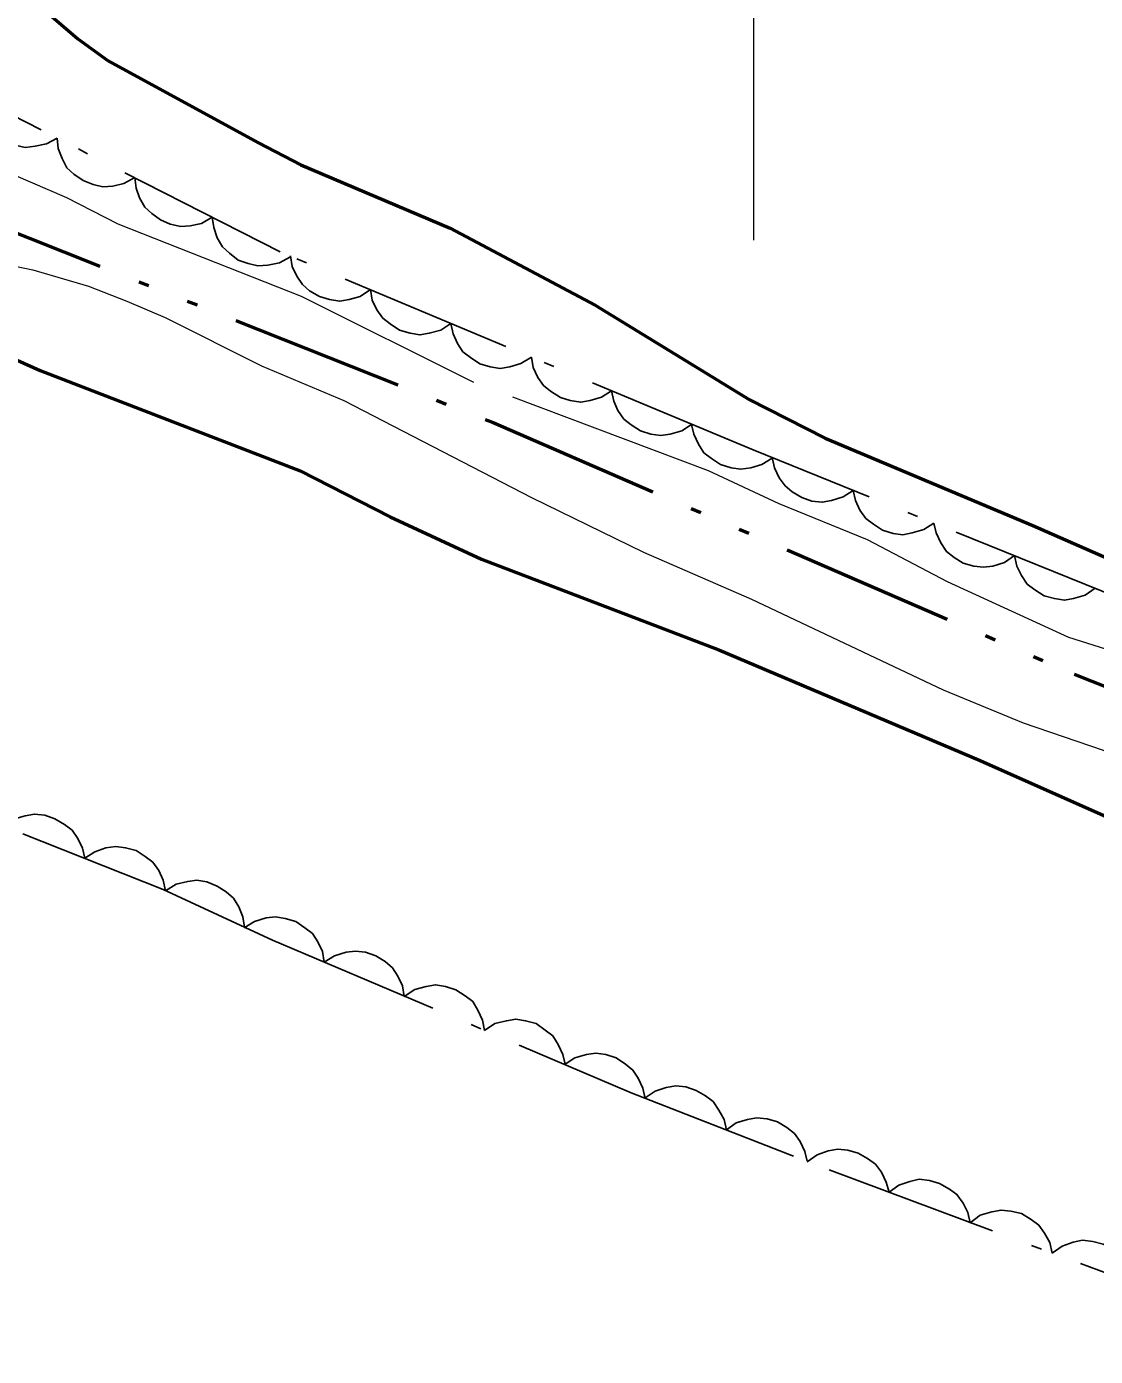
# Model space of a CAD drawing. Extents: x 355726 to 357533, y 5103782 to 5105258.
# Drawn here: x 356587.47 to 356605.89, y 5104475.78 to 5104498.68 of the extents above; entities that cross this region are included whole.
import ezdxf

# ---------------------------------------------------------------- set-up
doc = ezdxf.new("R2010")
doc.units = 0
doc.header["$LTSCALE"] = 0.6
for name, pattern in [('DASH_DOUBLE_DOT', [9.2, 5, -1.2, 0.3, -1.2, 0.3, -1.2]), ('DOT_DASHED', [7.7, 5, -1.2, 0.3, -1.2]), ('LONG_DASHED', [7.5, 6, -1.5])]:
    doc.linetypes.add(name, pattern=pattern)
for name, color, linetype, lineweight in [('1', 7, 'LONG_DASHED', 53), ('2', 7, 'LONG_DASHED', 13), ('4', 7, 'DASH_DOUBLE_DOT', 53), ('44', 7, 'Continuous', 25), ('61', 7, 'Continuous', 13)]:
    doc.layers.add(name, color=color, linetype=linetype, lineweight=lineweight)

msp = doc.modelspace()

# ---------------------------------------------------------------- linework, layer by layer
at = {"layer": '1', "linetype": 'Continuous'}
for points in [[(356552.78, 5104505.88), (356555.14, 5104504.63), (356555.86, 5104504.34), (356557.38, 5104503.83), (356561.34, 5104502.15), (356564.46, 5104500.97), (356566.07, 5104500.53), (356569.39, 5104499.78), (356570.17, 5104499.58), (356570.87, 5104499.33), (356577.95, 5104496.47), (356580.34, 5104495.65), (356581.96, 5104494.98), (356585.38, 5104493.8), (356587.71, 5104492.76), (356592.19, 5104491.03), (356593.74, 5104490.24), (356595.31, 5104489.51), (356599.4, 5104487.95), (356603.9, 5104486.04), (356606.29, 5104484.98), (356608.5, 5104483.88), (356612.77, 5104482.01), (356614.2, 5104481.48)], [(356586.93, 5104499.7), (356588.36, 5104498.47), (356588.88, 5104498.09), (356591.47, 5104496.68), (356592.2, 5104496.3), (356594.77, 5104495.21), (356597.27, 5104493.88), (356599.92, 5104492.26), (356601.23, 5104491.59), (356604.81, 5104490.09), (356608, 5104488.69), (356610.24, 5104487.8), (356612.87, 5104486.66), (356614.37, 5104486.09)]]:
    msp.add_lwpolyline(points, dxfattribs=at)
at = {"layer": '2'}
msp.add_lwpolyline([(356615.38, 5104484.37), (356614.25, 5104484.76), (356613.34, 5104485.15), (356611.26, 5104485.84), (356610.51, 5104486.18), (356609.01, 5104486.71), (356607.98, 5104487.15), (356606.96, 5104487.67), (356605.43, 5104488.16), (356603.34, 5104489.12), (356601.96, 5104489.84), (356600.44, 5104490.46), (356599.22, 5104491.03), (356595.18, 5104492.55), (356592.21, 5104494.03), (356589.05, 5104495.28), (356588.17, 5104495.73), (356587.25, 5104496.13)], dxfattribs=at)
at = {"layer": '2', "linetype": 'Continuous'}
msp.add_lwpolyline([(356586.39, 5104494.74), (356587.58, 5104494.49), (356588.54, 5104494.21), (356589.2, 5104493.95), (356589.86, 5104493.67), (356591.52, 5104492.84), (356592.94, 5104492.24), (356596.17, 5104490.57), (356598.1, 5104489.63), (356599.96, 5104488.82), (356603.26, 5104487.26), (356604.64, 5104486.69), (356606.02, 5104486.22), (356607.63, 5104485.57), (356609.57, 5104484.88), (356612, 5104483.92), (356614.04, 5104483.05), (356614.71, 5104482.72)], dxfattribs=at)
at = {"layer": '4'}
msp.add_lwpolyline([(356565.46, 5104503.29), (356570.55, 5104501.29), (356578.56, 5104498.65), (356585.95, 5104495.66), (356595.51, 5104491.86), (356605.52, 5104487.53), (356613.04, 5104484.53), (356615.05, 5104483.57)], dxfattribs=at)
at = {"layer": '44', "linetype": 'DOT_DASHED'}
for points in [[(356606.27, 5104488.85), (356599.99, 5104491.39), (356591.84, 5104494.8), (356584.32, 5104498.64)], [(356587.41, 5104484.78), (356589.83, 5104483.82), (356591.71, 5104482.95), (356597.89, 5104480.32), (356601.3, 5104478.99), (356609.92, 5104475.78)]]:
    msp.add_lwpolyline(points, dxfattribs=at)
at = {"layer": '44'}
for points in [[(356588, 5104496.76), (356587.82, 5104496.66), (356587.62, 5104496.62), (356587.45, 5104496.6), (356587.28, 5104496.64), (356587.11, 5104496.71), (356586.96, 5104496.83), (356586.84, 5104496.94), (356586.75, 5104497.09), (356586.69, 5104497.26), (356586.67, 5104497.44)], [(356589.34, 5104496.08), (356589.15, 5104495.98), (356588.96, 5104495.93), (356588.79, 5104495.92), (356588.62, 5104495.96), (356588.45, 5104496.03), (356588.29, 5104496.14), (356588.17, 5104496.25), (356588.09, 5104496.41), (356588.02, 5104496.58), (356588, 5104496.76)], [(356590.67, 5104495.4), (356590.49, 5104495.29), (356590.29, 5104495.25), (356590.13, 5104495.24), (356589.95, 5104495.28), (356589.78, 5104495.35), (356589.63, 5104495.46), (356589.51, 5104495.57), (356589.42, 5104495.73), (356589.36, 5104495.9), (356589.34, 5104496.08)], [(356592.01, 5104494.71), (356591.83, 5104494.61), (356591.63, 5104494.57), (356591.46, 5104494.56), (356591.29, 5104494.6), (356591.12, 5104494.66), (356590.97, 5104494.78), (356590.85, 5104494.89), (356590.76, 5104495.04), (356590.7, 5104495.22), (356590.67, 5104495.4)], [(356593.4, 5104494.15), (356593.22, 5104494.03), (356593.03, 5104493.98), (356592.87, 5104493.95), (356592.69, 5104493.98), (356592.52, 5104494.03), (356592.35, 5104494.13), (356592.23, 5104494.24), (356592.13, 5104494.38), (356592.05, 5104494.55), (356592.02, 5104494.73)], [(356594.78, 5104493.57), (356594.61, 5104493.45), (356594.41, 5104493.4), (356594.25, 5104493.37), (356594.08, 5104493.4), (356593.9, 5104493.45), (356593.74, 5104493.56), (356593.61, 5104493.66), (356593.51, 5104493.8), (356593.43, 5104493.97), (356593.4, 5104494.15)], [(356596.17, 5104492.99), (356595.99, 5104492.88), (356595.8, 5104492.82), (356595.63, 5104492.79), (356595.46, 5104492.82), (356595.28, 5104492.87), (356595.12, 5104492.98), (356594.99, 5104493.08), (356594.9, 5104493.22), (356594.82, 5104493.39), (356594.78, 5104493.57)], [(356597.55, 5104492.41), (356597.38, 5104492.3), (356597.18, 5104492.24), (356597.02, 5104492.21), (356596.84, 5104492.24), (356596.67, 5104492.29), (356596.5, 5104492.4), (356596.38, 5104492.5), (356596.28, 5104492.64), (356596.2, 5104492.81), (356596.17, 5104492.99)], [(356598.93, 5104491.83), (356598.76, 5104491.72), (356598.56, 5104491.66), (356598.4, 5104491.64), (356598.23, 5104491.66), (356598.05, 5104491.72), (356597.89, 5104491.82), (356597.76, 5104491.92), (356597.66, 5104492.07), (356597.59, 5104492.23), (356597.55, 5104492.41)], [(356600.32, 5104491.25), (356600.14, 5104491.14), (356599.95, 5104491.08), (356599.78, 5104491.06), (356599.61, 5104491.08), (356599.43, 5104491.14), (356599.27, 5104491.24), (356599.14, 5104491.34), (356599.05, 5104491.49), (356598.97, 5104491.66), (356598.93, 5104491.83)], [(356601.71, 5104490.69), (356601.54, 5104490.58), (356601.34, 5104490.52), (356601.18, 5104490.49), (356601, 5104490.51), (356600.83, 5104490.57), (356600.66, 5104490.67), (356600.54, 5104490.77), (356600.44, 5104490.91), (356600.36, 5104491.08), (356600.32, 5104491.26)], [(356603.1, 5104490.13), (356602.93, 5104490.02), (356602.73, 5104489.96), (356602.57, 5104489.93), (356602.4, 5104489.95), (356602.22, 5104490.01), (356602.06, 5104490.11), (356601.93, 5104490.21), (356601.83, 5104490.35), (356601.75, 5104490.52), (356601.71, 5104490.69)], [(356604.49, 5104489.57), (356604.32, 5104489.45), (356604.12, 5104489.39), (356603.96, 5104489.37), (356603.79, 5104489.39), (356603.61, 5104489.44), (356603.45, 5104489.54), (356603.32, 5104489.64), (356603.22, 5104489.79), (356603.14, 5104489.96), (356603.1, 5104490.13)], [(356605.88, 5104489.01), (356605.71, 5104488.89), (356605.51, 5104488.83), (356605.35, 5104488.8), (356605.18, 5104488.83), (356605, 5104488.88), (356604.84, 5104488.98), (356604.71, 5104489.08), (356604.61, 5104489.23), (356604.53, 5104489.39), (356604.49, 5104489.57)], [(356587.08, 5104484.91), (356587.25, 5104485.03), (356587.45, 5104485.09), (356587.61, 5104485.12), (356587.79, 5104485.1), (356587.96, 5104485.04), (356588.13, 5104484.94), (356588.26, 5104484.84), (356588.36, 5104484.7), (356588.44, 5104484.53), (356588.48, 5104484.36)], [(356588.48, 5104484.36), (356588.65, 5104484.47), (356588.84, 5104484.54), (356589.01, 5104484.56), (356589.18, 5104484.54), (356589.36, 5104484.49), (356589.52, 5104484.39), (356589.65, 5104484.29), (356589.75, 5104484.15), (356589.83, 5104483.98), (356589.87, 5104483.8)], [(356589.87, 5104483.8), (356590.05, 5104483.91), (356590.25, 5104483.96), (356590.41, 5104483.98), (356590.58, 5104483.95), (356590.76, 5104483.88), (356590.91, 5104483.78), (356591.04, 5104483.67), (356591.13, 5104483.52), (356591.2, 5104483.35), (356591.23, 5104483.17)], [(356591.22, 5104483.16), (356591.4, 5104483.27), (356591.6, 5104483.33), (356591.76, 5104483.35), (356591.93, 5104483.32), (356592.11, 5104483.27), (356592.27, 5104483.16), (356592.4, 5104483.06), (356592.49, 5104482.92), (356592.57, 5104482.75), (356592.6, 5104482.57)], [(356592.6, 5104482.57), (356592.78, 5104482.68), (356592.98, 5104482.74), (356593.14, 5104482.76), (356593.31, 5104482.74), (356593.49, 5104482.68), (356593.65, 5104482.58), (356593.78, 5104482.47), (356593.87, 5104482.33), (356593.95, 5104482.16), (356593.98, 5104481.98)], [(356593.98, 5104481.98), (356594.16, 5104482.1), (356594.36, 5104482.15), (356594.52, 5104482.18), (356594.69, 5104482.15), (356594.87, 5104482.09), (356595.03, 5104481.99), (356595.16, 5104481.89), (356595.25, 5104481.74), (356595.33, 5104481.57), (356595.36, 5104481.39)], [(356595.36, 5104481.39), (356595.54, 5104481.51), (356595.74, 5104481.56), (356595.9, 5104481.59), (356596.07, 5104481.56), (356596.25, 5104481.51), (356596.41, 5104481.4), (356596.54, 5104481.3), (356596.63, 5104481.15), (356596.71, 5104480.98), (356596.75, 5104480.81)], [(356596.75, 5104480.81), (356596.92, 5104480.92), (356597.12, 5104480.98), (356597.28, 5104481), (356597.45, 5104480.98), (356597.63, 5104480.92), (356597.79, 5104480.81), (356597.92, 5104480.71), (356598.01, 5104480.57), (356598.09, 5104480.4), (356598.13, 5104480.22)], [(356598.13, 5104480.23), (356598.3, 5104480.35), (356598.49, 5104480.41), (356598.66, 5104480.44), (356598.83, 5104480.42), (356599.01, 5104480.36), (356599.17, 5104480.27), (356599.3, 5104480.17), (356599.4, 5104480.02), (356599.49, 5104479.86), (356599.53, 5104479.68)], [(356599.53, 5104479.68), (356599.7, 5104479.8), (356599.89, 5104479.86), (356600.05, 5104479.89), (356600.23, 5104479.87), (356600.41, 5104479.82), (356600.57, 5104479.72), (356600.7, 5104479.62), (356600.8, 5104479.48), (356600.88, 5104479.31), (356600.92, 5104479.14)], [(356600.92, 5104479.13), (356601.09, 5104479.25), (356601.28, 5104479.32), (356601.45, 5104479.35), (356601.62, 5104479.33), (356601.8, 5104479.28), (356601.96, 5104479.19), (356602.1, 5104479.09), (356602.2, 5104478.95), (356602.28, 5104478.78), (356602.33, 5104478.61)], [(356602.33, 5104478.61), (356602.5, 5104478.73), (356602.69, 5104478.79), (356602.85, 5104478.83), (356603.03, 5104478.81), (356603.2, 5104478.76), (356603.37, 5104478.66), (356603.5, 5104478.57), (356603.61, 5104478.42), (356603.69, 5104478.26), (356603.73, 5104478.08)], [(356603.73, 5104478.08), (356603.9, 5104478.21), (356604.1, 5104478.27), (356604.26, 5104478.3), (356604.43, 5104478.28), (356604.61, 5104478.24), (356604.78, 5104478.14), (356604.91, 5104478.04), (356605.01, 5104477.9), (356605.1, 5104477.74), (356605.14, 5104477.56)], [(356605.14, 5104477.56), (356605.31, 5104477.68), (356605.5, 5104477.75), (356605.66, 5104477.78), (356605.84, 5104477.76), (356606.02, 5104477.71), (356606.18, 5104477.62), (356606.31, 5104477.52), (356606.42, 5104477.38), (356606.5, 5104477.21), (356606.54, 5104477.04)]]:
    msp.add_lwpolyline(points, dxfattribs=at)
at = {"layer": '61'}
msp.add_line((356600, 5104495), (356600, 5104505), dxfattribs=at)

doc.saveas('drawing.dxf')
